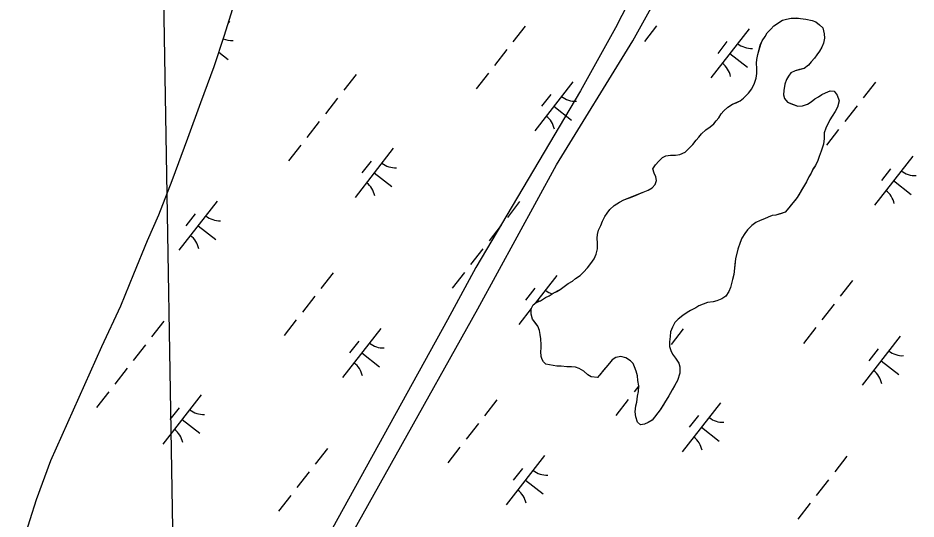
# Model space of a CAD drawing. Extents: x 3888273 to 3909528, y 158682 to 181032.
# Drawn here: x 3893831 to 3894552, y 164136 to 164538 of the extents above; entities that cross this region are included whole.
import ezdxf

# ---------------------------------------------------------------- set-up
doc = ezdxf.new("R2010")
doc.units = 0
for name, color, linetype in [('V-GRID-MAJR', 7, 'Continuous'), ('V-RIVR-JETY', 7, 'Continuous'), ('V-TOPO-SHOR', 7, 'Continuous'), ('V-WETL-SWMP', 7, 'Continuous')]:
    doc.layers.add(name, color=color, linetype=linetype)

msp = doc.modelspace()

# ---------------------------------------------------------------- linework, layer by layer
at = {"layer": 'V-GRID-MAJR'}
msp.add_spline([(3893981.13, 162598.21), (3893979.03, 162723.86), (3893877.65, 168784.1), (3893869.57, 169267.48)], degree=3, dxfattribs=at)
at = {"layer": 'V-RIVR-JETY'}
for points in [[(3894419.09, 164742.39), (3894310.58, 164530.61), (3894282.57, 164479.86), (3894198.56, 164338.09), (3894175.81, 164296.08), (3893892.27, 163781.51)], [(3893902.77, 163769.26), (3894069.04, 164070.3), (3894200.31, 164304.83), (3894263.32, 164420.35), (3894324.58, 164520.11), (3894352.58, 164570.87), (3894398.09, 164653.13), (3894431.34, 164731.89), (3894419.09, 164742.39)]]:
    msp.add_lwpolyline(points, dxfattribs=at)
at = {"layer": 'V-TOPO-SHOR'}
for points in [[(3894435.16, 164529.28), (3894437.68, 164532.01), (3894440.94, 164534.23), (3894444.7, 164536.7), (3894447.7, 164537.43), (3894451.45, 164538.16), (3894455.94, 164538.38), (3894459.18, 164538.1), (3894463.42, 164537.57), (3894468.41, 164536.29), (3894471.39, 164535.27), (3894474.37, 164532.76), (3894476.85, 164530.49), (3894478.07, 164525.74), (3894478.29, 164522.25), (3894477.52, 164518.26), (3894476.25, 164515.02), (3894474.23, 164511.79), (3894472.21, 164508.81), (3894470.2, 164506.08), (3894467.68, 164503.1), (3894465.42, 164500.62), (3894461.9, 164497.9), (3894458.15, 164496.93), (3894454.65, 164495.95), (3894451.4, 164494.48), (3894449.38, 164491.75), (3894447.87, 164489.01), (3894446.59, 164485.27), (3894445.56, 164480.29), (3894445.29, 164476.8), (3894446.27, 164473.8), (3894448.49, 164470.79), (3894452.47, 164469.26), (3894456.95, 164467.48), (3894460.7, 164467.96), (3894464.7, 164469.18), (3894467.71, 164471.15), (3894470.47, 164473.38), (3894473.48, 164475.11), (3894476.24, 164476.84), (3894478.99, 164478.32), (3894482.75, 164479.79), (3894485.99, 164479.52), (3894488.46, 164476.51), (3894490.18, 164471.75), (3894488.65, 164466.77), (3894486.88, 164463.29), (3894484.36, 164459.56), (3894482.59, 164456.58), (3894481.07, 164453.34), (3894479.3, 164449.86), (3894478.02, 164446.12), (3894477.99, 164441.63), (3894477.46, 164437.14), (3894475.68, 164431.42), (3894473.9, 164427.18), (3894472.88, 164423.95), (3894471.11, 164419.97), (3894469.35, 164417.48), (3894467.57, 164413.75), (3894465.8, 164410.77), (3894463.78, 164406.79), (3894462.27, 164404.05), (3894460.24, 164400.57), (3894458.48, 164397.84), (3894456.46, 164394.36), (3894454.44, 164391.88), (3894451.68, 164388.4), (3894449.66, 164385.92), (3894446.64, 164382.44), (3894442.89, 164381.22), (3894439.39, 164380), (3894436.39, 164379.77), (3894433.14, 164378.54), (3894430.13, 164377.07), (3894426.63, 164375.84), (3894423.13, 164374.12), (3894420.11, 164371.64), (3894416.6, 164368.17), (3894414.33, 164365.44), (3894412.06, 164361.71), (3894410.54, 164358.23), (3894408.75, 164352.75)], [(3894254.63, 164260.45), (3894252.89, 164262.21), (3894251.91, 164264.21), (3894250.93, 164266.72), (3894250.93, 164267.22), (3894250.7, 164270.22), (3894250.97, 164273.46), (3894250.98, 164274.71), (3894251, 164277.2), (3894250.76, 164279.45), (3894250.77, 164280.7), (3894250.3, 164284.19), (3894249.57, 164287.44), (3894248.35, 164290.95), (3894246.12, 164293.96), (3894244.14, 164296.46), (3894242.92, 164300.47), (3894242.95, 164304.96), (3894244.47, 164308.19), (3894246.98, 164309.93), (3894250.48, 164311.4), (3894254.49, 164313.87), (3894257.5, 164315.34), (3894260.76, 164317.32), (3894263.51, 164318.8), (3894266.27, 164320.27), (3894269.53, 164322.75), (3894272.54, 164325.22), (3894276.05, 164327.2), (3894278.56, 164329.18), (3894282.32, 164331.65), (3894285.08, 164334.37), (3894288.1, 164337.85), (3894290.87, 164341.32), (3894293.64, 164345.05), (3894295.16, 164348.78), (3894296.19, 164353.02), (3894296.22, 164357.51), (3894296, 164361.51), (3894296.27, 164364.5), (3894297.04, 164367.99), (3894298.81, 164371.72), (3894300.09, 164375.21), (3894302.11, 164378.94), (3894303.87, 164381.67), (3894306.14, 164384.65), (3894309.66, 164387.87), (3894313.92, 164390.58), (3894317.42, 164392.31), (3894321.93, 164394.03), (3894326.68, 164395.99), (3894329.69, 164397.22), (3894332.94, 164398.44), (3894336.94, 164400.16), (3894339.95, 164401.89), (3894342.46, 164404.62), (3894343.48, 164407.86), (3894343.01, 164410.85), (3894341.53, 164413.86), (3894340.56, 164417.36), (3894342.82, 164420.59), (3894345.34, 164423.32), (3894348.35, 164426.29), (3894351.11, 164427.77), (3894354.86, 164428.24), (3894358.85, 164428.22), (3894362.35, 164428.69), (3894366.6, 164430.66), (3894369.62, 164433.88), (3894372.63, 164436.86), (3894375.4, 164440.33), (3894377.42, 164442.57), (3894379.68, 164445.3), (3894383.2, 164448.52), (3894386.71, 164450.99), (3894389.47, 164453.47), (3894391.48, 164455.7), (3894393.5, 164458.18), (3894395.51, 164461.41), (3894397.53, 164463.89), (3894400.79, 164466.87), (3894404.55, 164469.09), (3894407.31, 164470.32), (3894410.56, 164471.79), (3894413.32, 164474.02), (3894417.34, 164477.99), (3894420.11, 164481.46), (3894422.14, 164485.94), (3894423.41, 164490.18), (3894423.94, 164493.92), (3894423.97, 164497.91), (3894423.75, 164502.15), (3894424.02, 164505.15), (3894424.79, 164509.13), (3894425.81, 164512.87), (3894427.1, 164517.35), (3894428.36, 164520.09), (3894430.63, 164523.57), (3894432.4, 164526.55), (3894435.16, 164529.28)], [(3894408.75, 164352.75), (3894407.73, 164348.27), (3894406.95, 164345.03), (3894406.42, 164340.54), (3894406.15, 164337.54), (3894405.62, 164332.56), (3894404.59, 164328.32), (3894403.58, 164325.33), (3894402.8, 164322.09), (3894401.53, 164318.86), (3894399.26, 164315.13), (3894396, 164312.9), (3894392, 164311.18), (3894389, 164310.46), (3894384.5, 164309.99), (3894381, 164308.51), (3894377.49, 164307.29), (3894374.99, 164305.56), (3894370.73, 164303.59), (3894368.22, 164301.86), (3894364.71, 164299.64), (3894360.95, 164296.67), (3894358.19, 164293.94), (3894356.41, 164290.21), (3894354.89, 164286.48), (3894354.37, 164282.74), (3894354.08, 164278.25), (3894354.06, 164274.5), (3894355.04, 164271.5), (3894356.27, 164268.5), (3894358.74, 164265.24), (3894361.46, 164261.22), (3894362.19, 164258.22), (3894362.15, 164253.23), (3894360.37, 164247.26), (3894357.84, 164243.03), (3894356.07, 164239.8), (3894353.29, 164235.07), (3894350.77, 164230.85), (3894348.75, 164227.62), (3894346.48, 164223.89), (3894344.71, 164221.41), (3894341.95, 164217.93), (3894339.93, 164215.45), (3894336.92, 164213.47), (3894333.92, 164212.24), (3894330.67, 164211.77), (3894328.19, 164213.78), (3894326.97, 164218.03), (3894326.5, 164222.03), (3894327.03, 164227.02), (3894327.8, 164230.01), (3894328.33, 164234.74), (3894329.11, 164238.48), (3894329.39, 164242.97), (3894328.67, 164247.22), (3894328.19, 164250.97), (3894327.22, 164254.72), (3894326, 164258.22), (3894324.77, 164260.98), (3894322.79, 164263.23), (3894319.06, 164265.51), (3894314.82, 164266.53), (3894310.82, 164265.81), (3894308.06, 164263.83), (3894305.8, 164261.35), (3894302.78, 164257.88), (3894300.77, 164255.4), (3894298.25, 164252.17), (3894296.24, 164249.69), (3894291, 164250.22), (3894288.52, 164251.99), (3894285.29, 164254.76), (3894281.56, 164257.03), (3894278.57, 164258.04), (3894275.33, 164258.32), (3894271.59, 164258.34), (3894267.1, 164258.87), (3894263.6, 164258.89), (3894254.63, 164260.45)]]:
    msp.add_lwpolyline(points, dxfattribs=at)
at = {"layer": 'V-WETL-SWMP'}
for p, q in [((3894005.79, 164553.67), (3893996.6, 164524.28)), ((3894001.1, 164535.9), (3893999.65, 164534.04)), ((3894238.17, 164531.91), (3894228.34, 164519.28)), ((3894343.63, 164532.15), (3894333.8, 164519.52)), ((3894435.16, 164529.28), (3894437.68, 164532.01)), ((3894437.68, 164532.01), (3894444.7, 164536.7)), ((3894444.7, 164536.7), (3894447.7, 164537.43)), ((3894447.7, 164537.43), (3894451.45, 164538.15)), ((3894451.45, 164538.15), (3894455.94, 164538.37)), ((3894455.94, 164538.37), (3894459.18, 164538.1)), ((3894459.18, 164538.1), (3894463.42, 164537.57)), ((3894463.42, 164537.57), (3894468.41, 164536.29)), ((3894468.41, 164536.29), (3894471.39, 164535.27)), ((3894471.39, 164535.27), (3894474.37, 164532.76)), ((3894474.37, 164532.76), (3894476.85, 164530.49)), ((3894417.77, 164529.68), (3894387.07, 164490.22)), ((3894430.63, 164523.57), (3894432.4, 164526.55)), ((3894432.4, 164526.55), (3894435.16, 164529.28)), ((3894476.85, 164530.49), (3894478.07, 164525.74)), ((3894478.07, 164525.74), (3894478.29, 164522.25)), ((3893996.6, 164524.28), (3893988.45, 164499.12)), ((3894400.01, 164519.42), (3894392.65, 164509.95)), ((3894424.79, 164509.13), (3894427.09, 164517.36)), ((3894427.09, 164517.36), (3894428.36, 164520.09)), ((3894428.36, 164520.09), (3894430.63, 164523.57)), ((3894477.52, 164518.26), (3894476.25, 164515.02)), ((3894478.29, 164522.25), (3894477.52, 164518.26)), ((3893992.32, 164511.06), (3893999.96, 164505.12)), ((3894223.43, 164512.97), (3894213.6, 164500.34)), ((3894474.23, 164511.79), (3894472.21, 164508.81)), ((3894476.25, 164515.02), (3894474.23, 164511.79)), ((3894402.42, 164509.95), (3894416.63, 164498.89)), ((3894423.75, 164502.15), (3894424.02, 164505.15)), ((3894424.02, 164505.15), (3894424.79, 164509.13)), ((3894467.68, 164503.1), (3894465.42, 164500.62)), ((3894470.2, 164506.08), (3894467.68, 164503.1)), ((3894472.21, 164508.81), (3894470.2, 164506.08)), ((3893988.45, 164499.12), (3893977.77, 164470.24)), ((3894423.97, 164497.91), (3894423.75, 164502.15)), ((3894423.94, 164493.92), (3894423.97, 164497.91)), ((3894454.65, 164495.95), (3894451.4, 164494.48)), ((3894461.9, 164497.9), (3894454.65, 164495.95)), ((3894465.42, 164500.62), (3894461.9, 164497.9)), ((3894102.46, 164493.06), (3894092.63, 164480.43)), ((3894208.69, 164494.03), (3894198.86, 164481.4)), ((3894422.14, 164485.94), (3894423.42, 164490.18)), ((3894423.42, 164490.18), (3894423.94, 164493.92)), ((3894447.87, 164489.01), (3894446.59, 164485.27)), ((3894449.38, 164491.74), (3894447.87, 164489.01)), ((3894451.4, 164494.48), (3894449.38, 164491.74)), ((3894276.53, 164487.23), (3894245.83, 164447.77)), ((3894417.34, 164477.99), (3894420.11, 164481.46)), ((3894420.11, 164481.46), (3894422.14, 164485.94)), ((3894446.59, 164485.27), (3894445.56, 164480.29)), ((3894519.12, 164486.83), (3894509.3, 164474.2)), ((3894087.72, 164474.12), (3894077.89, 164461.49)), ((3894258.77, 164476.97), (3894251.4, 164467.5)), ((3894413.32, 164474.02), (3894417.34, 164477.99)), ((3894445.56, 164480.29), (3894445.29, 164476.8)), ((3894445.29, 164476.8), (3894446.27, 164473.8)), ((3894470.47, 164473.38), (3894473.48, 164475.11)), ((3894473.48, 164475.11), (3894476.24, 164476.84)), ((3894476.24, 164476.84), (3894478.99, 164478.32)), ((3894478.99, 164478.32), (3894482.75, 164479.79)), ((3894482.75, 164479.79), (3894485.99, 164479.52)), ((3894485.99, 164479.52), (3894488.46, 164476.5)), ((3894488.46, 164476.5), (3894490.18, 164471.75)), ((3893977.77, 164470.24), (3893967.34, 164441.61)), ((3894261.18, 164467.5), (3894275.39, 164456.44)), ((3894400.79, 164466.87), (3894404.55, 164469.09)), ((3894404.55, 164469.09), (3894410.56, 164471.79)), ((3894410.56, 164471.79), (3894413.32, 164474.02)), ((3894446.27, 164473.8), (3894448.49, 164470.79)), ((3894448.49, 164470.79), (3894456.96, 164467.48)), ((3894456.96, 164467.48), (3894460.7, 164467.96)), ((3894460.7, 164467.96), (3894464.7, 164469.18)), ((3894464.7, 164469.18), (3894467.71, 164471.15)), ((3894467.71, 164471.15), (3894470.47, 164473.38)), ((3894490.18, 164471.75), (3894488.65, 164466.77)), ((3894504.39, 164467.89), (3894494.56, 164455.26)), ((3894393.5, 164458.18), (3894395.52, 164461.41)), ((3894395.52, 164461.41), (3894397.53, 164463.89)), ((3894397.53, 164463.89), (3894400.79, 164466.87)), ((3894486.88, 164463.29), (3894484.36, 164459.56)), ((3894488.65, 164466.77), (3894486.88, 164463.29)), ((3894072.98, 164455.17), (3894063.15, 164442.55)), ((3894386.71, 164450.99), (3894389.47, 164453.47)), ((3894389.47, 164453.47), (3894391.48, 164455.7)), ((3894391.48, 164455.7), (3894393.5, 164458.18)), ((3894482.59, 164456.58), (3894479.3, 164449.86)), ((3894484.36, 164459.56), (3894482.59, 164456.58)), ((3894377.42, 164442.57), (3894379.68, 164445.3)), ((3894379.68, 164445.3), (3894383.2, 164448.52)), ((3894383.2, 164448.52), (3894386.71, 164450.99)), ((3894478.02, 164446.12), (3894477.99, 164441.63)), ((3894479.3, 164449.86), (3894478.02, 164446.12)), ((3894489.65, 164448.95), (3894479.82, 164436.32)), ((3893967.34, 164441.61), (3893954.63, 164407.51)), ((3894372.64, 164436.86), (3894375.4, 164440.33)), ((3894375.4, 164440.33), (3894377.42, 164442.57)), ((3894477.99, 164441.63), (3894477.46, 164437.14)), ((3894058.24, 164436.23), (3894048.42, 164423.6)), ((3894132.39, 164433.76), (3894101.68, 164394.3)), ((3894366.6, 164430.66), (3894369.62, 164433.88)), ((3894369.62, 164433.88), (3894372.64, 164436.86)), ((3894475.68, 164431.42), (3894473.9, 164427.18)), ((3894477.46, 164437.14), (3894475.68, 164431.42)), ((3894345.34, 164423.32), (3894348.35, 164426.29)), ((3894348.35, 164426.29), (3894351.11, 164427.77)), ((3894351.11, 164427.77), (3894354.86, 164428.24)), ((3894354.86, 164428.24), (3894358.85, 164428.22)), ((3894358.85, 164428.22), (3894362.35, 164428.69)), ((3894362.35, 164428.69), (3894366.6, 164430.66)), ((3894472.88, 164423.95), (3894471.11, 164419.97)), ((3894473.9, 164427.18), (3894472.88, 164423.95)), ((3894549.05, 164427.53), (3894518.35, 164388.07)), ((3894114.63, 164423.5), (3894107.26, 164414.03)), ((3894340.56, 164417.36), (3894342.82, 164420.59)), ((3894341.53, 164413.86), (3894340.56, 164417.36)), ((3894342.82, 164420.59), (3894345.34, 164423.32)), ((3894469.34, 164417.48), (3894467.57, 164413.75)), ((3894471.11, 164419.97), (3894469.34, 164417.48)), ((3894531.3, 164417.28), (3894523.93, 164407.8)), ((3894117.03, 164414.03), (3894131.24, 164402.97)), ((3894343.01, 164410.85), (3894341.53, 164413.86)), ((3894343.49, 164407.86), (3894343.01, 164410.85)), ((3894465.8, 164410.77), (3894463.78, 164406.79)), ((3894467.57, 164413.75), (3894465.8, 164410.77)), ((3893954.63, 164407.51), (3893943.96, 164380.12)), ((3894339.95, 164401.89), (3894342.47, 164404.62)), ((3894342.47, 164404.62), (3894343.49, 164407.86)), ((3894462.26, 164404.05), (3894456.46, 164394.36)), ((3894463.78, 164406.79), (3894462.26, 164404.05)), ((3894533.7, 164407.8), (3894547.91, 164396.75)), ((3894317.42, 164392.31), (3894332.94, 164398.44)), ((3894332.94, 164398.44), (3894336.94, 164400.16)), ((3894336.94, 164400.16), (3894339.95, 164401.89)), ((3893991.14, 164391.31), (3893960.44, 164351.85)), ((3894233.74, 164390.91), (3894223.91, 164378.28)), ((3894306.14, 164384.65), (3894309.66, 164387.87)), ((3894309.66, 164387.87), (3894313.92, 164390.58)), ((3894313.92, 164390.58), (3894317.42, 164392.31)), ((3894456.46, 164394.36), (3894449.66, 164385.92)), ((3893973.39, 164381.05), (3893966.02, 164371.58)), ((3894302.11, 164378.93), (3894303.87, 164381.67)), ((3894303.87, 164381.67), (3894306.14, 164384.65)), ((3894446.64, 164382.44), (3894439.39, 164380)), ((3894449.66, 164385.92), (3894446.64, 164382.44)), ((3893943.96, 164380.12), (3893934.83, 164359.47)), ((3894298.81, 164371.72), (3894300.08, 164375.21)), ((3894300.08, 164375.21), (3894302.11, 164378.93)), ((3894423.12, 164374.12), (3894420.11, 164371.64)), ((3894426.63, 164375.84), (3894423.12, 164374.12)), ((3894430.13, 164377.07), (3894426.63, 164375.84)), ((3894433.14, 164378.54), (3894430.13, 164377.07)), ((3894436.39, 164379.77), (3894433.14, 164378.54)), ((3894439.39, 164380), (3894436.39, 164379.77)), ((3893975.79, 164371.58), (3893990, 164360.53)), ((3894219, 164371.97), (3894209.17, 164359.34)), ((3894296.27, 164364.5), (3894297.04, 164367.99)), ((3894297.04, 164367.99), (3894298.81, 164371.72)), ((3894416.6, 164368.17), (3894414.33, 164365.44)), ((3894420.11, 164371.64), (3894416.6, 164368.17)), ((3893934.83, 164359.47), (3893923.92, 164332.59)), ((3894296, 164361.51), (3894296.27, 164364.5)), ((3894296.22, 164357.51), (3894296, 164361.51)), ((3894412.06, 164361.71), (3894410.54, 164358.23)), ((3894414.33, 164365.44), (3894412.06, 164361.71)), ((3894204.26, 164353.03), (3894194.44, 164340.4)), ((3894295.16, 164348.78), (3894296.19, 164353.02)), ((3894296.19, 164353.02), (3894296.22, 164357.51)), ((3894408.75, 164352.75), (3894406.95, 164345.03)), ((3894410.54, 164358.23), (3894408.75, 164352.75)), ((3894290.87, 164341.32), (3894293.64, 164345.05)), ((3894293.64, 164345.05), (3894295.16, 164348.78)), ((3894406.95, 164345.03), (3894405.62, 164332.56)), ((3894285.08, 164334.37), (3894288.1, 164337.85)), ((3894288.1, 164337.85), (3894290.87, 164341.32)), ((3893923.92, 164332.59), (3893913.51, 164306.95)), ((3894084.06, 164333.85), (3894074.23, 164321.22)), ((3894189.52, 164334.09), (3894179.7, 164321.46)), ((3894263.67, 164331.61), (3894246.57, 164309.64)), ((3894278.56, 164329.18), (3894282.32, 164331.65)), ((3894282.32, 164331.65), (3894285.08, 164334.37)), ((3894405.62, 164332.56), (3894404.59, 164328.32)), ((3894269.53, 164322.75), (3894272.54, 164325.22)), ((3894272.54, 164325.22), (3894276.05, 164327.2)), ((3894276.05, 164327.2), (3894278.56, 164329.18)), ((3894403.58, 164325.33), (3894402.8, 164322.09)), ((3894404.59, 164328.32), (3894403.58, 164325.33)), ((3894500.73, 164327.62), (3894490.9, 164314.99)), ((3894245.91, 164321.36), (3894238.54, 164311.89)), ((3894257.5, 164315.34), (3894260.76, 164317.32)), ((3894260.76, 164317.32), (3894266.27, 164320.28)), ((3894266.27, 164320.28), (3894269.53, 164322.75)), ((3894401.53, 164318.86), (3894399.26, 164315.13)), ((3894402.8, 164322.09), (3894401.53, 164318.86)), ((3894069.32, 164314.9), (3894059.5, 164302.28)), ((3894244.47, 164308.19), (3894246.98, 164309.92)), ((3894246.98, 164309.92), (3894250.48, 164311.4)), ((3894248.31, 164311.88), (3894249.48, 164310.98)), ((3894250.48, 164311.4), (3894254.49, 164313.87)), ((3894254.49, 164313.87), (3894257.5, 164315.34)), ((3894381, 164308.51), (3894377.5, 164307.29)), ((3894384.5, 164309.99), (3894381, 164308.51)), ((3894389, 164310.46), (3894384.5, 164309.99)), ((3894392, 164311.18), (3894389, 164310.46)), ((3894396, 164312.9), (3894392, 164311.18)), ((3894399.26, 164315.13), (3894396, 164312.9)), ((3894485.99, 164308.68), (3894476.16, 164296.05)), ((3893913.51, 164306.95), (3893898.31, 164274.36)), ((3894242.99, 164305.04), (3894232.96, 164292.15)), ((3894242.92, 164300.47), (3894242.95, 164304.96)), ((3894242.95, 164304.96), (3894244.47, 164308.19)), ((3894368.22, 164301.86), (3894364.71, 164299.64)), ((3894370.73, 164303.59), (3894368.22, 164301.86)), ((3894374.99, 164305.56), (3894370.73, 164303.59)), ((3894377.5, 164307.29), (3894374.99, 164305.56)), ((3893948.35, 164294.99), (3893938.52, 164282.37)), ((3894054.58, 164295.96), (3894044.76, 164283.33)), ((3894244.14, 164296.47), (3894242.92, 164300.47)), ((3894248.35, 164290.95), (3894244.14, 164296.47)), ((3894360.95, 164296.67), (3894358.19, 164293.94)), ((3894364.71, 164299.64), (3894360.95, 164296.67)), ((3894122.42, 164289.17), (3894091.72, 164249.7)), ((3894249.57, 164287.44), (3894248.35, 164290.95)), ((3894250.3, 164284.19), (3894249.57, 164287.44)), ((3894356.41, 164290.21), (3894354.89, 164286.48)), ((3894365.02, 164288.77), (3894355.19, 164276.14)), ((3894358.19, 164293.94), (3894356.41, 164290.21)), ((3894471.25, 164289.74), (3894461.43, 164277.11)), ((3894250.77, 164280.7), (3894250.3, 164284.19)), ((3894250.76, 164279.45), (3894250.77, 164280.7)), ((3894354.37, 164282.74), (3894354.08, 164278.25)), ((3894354.89, 164286.48), (3894354.37, 164282.74)), ((3894539.09, 164282.94), (3894508.39, 164243.48)), ((3893898.31, 164274.36), (3893857.26, 164182.79)), ((3893933.61, 164276.05), (3893923.79, 164263.42)), ((3894104.67, 164278.91), (3894097.3, 164269.44)), ((3894250.7, 164270.21), (3894250.97, 164273.46)), ((3894251, 164277.2), (3894250.76, 164279.45)), ((3894250.97, 164273.46), (3894251, 164277.2)), ((3894354.08, 164278.25), (3894354.06, 164274.5)), ((3894354.06, 164274.5), (3894355.04, 164271.5)), ((3894521.34, 164272.68), (3894513.97, 164263.21)), ((3894107.07, 164269.43), (3894121.28, 164258.38)), ((3894250.93, 164266.72), (3894250.7, 164270.21)), ((3894251.91, 164264.22), (3894250.93, 164266.72)), ((3894310.82, 164265.81), (3894308.06, 164263.83)), ((3894314.82, 164266.53), (3894310.82, 164265.81)), ((3894319.06, 164265.51), (3894314.82, 164266.53)), ((3894322.79, 164263.24), (3894319.06, 164265.51)), ((3894355.04, 164271.5), (3894356.27, 164268.5)), ((3894356.27, 164268.5), (3894358.74, 164265.24)), ((3894358.74, 164265.24), (3894361.46, 164261.22)), ((3894252.89, 164262.21), (3894251.91, 164264.22)), ((3894254.63, 164260.45), (3894252.89, 164262.21)), ((3894263.6, 164258.89), (3894254.63, 164260.45)), ((3894267.1, 164258.87), (3894263.6, 164258.89)), ((3894271.59, 164258.34), (3894267.1, 164258.87)), ((3894275.33, 164258.32), (3894271.59, 164258.34)), ((3894278.57, 164258.04), (3894275.33, 164258.32)), ((3894281.56, 164257.03), (3894278.57, 164258.04)), ((3894305.8, 164261.35), (3894302.78, 164257.88)), ((3894308.06, 164263.83), (3894305.8, 164261.35)), ((3894324.77, 164260.98), (3894322.79, 164263.24)), ((3894326, 164258.22), (3894324.77, 164260.98)), ((3894327.22, 164254.72), (3894326, 164258.22)), ((3894361.46, 164261.22), (3894362.19, 164258.22)), ((3894362.19, 164258.22), (3894362.15, 164253.23)), ((3894523.74, 164263.21), (3894537.95, 164252.16)), ((3893918.87, 164257.11), (3893909.05, 164244.48)), ((3894285.29, 164254.76), (3894281.56, 164257.03)), ((3894288.52, 164251.99), (3894285.29, 164254.76)), ((3894291, 164250.22), (3894288.52, 164251.99)), ((3894302.78, 164257.88), (3894296.24, 164249.69)), ((3894328.19, 164250.97), (3894327.22, 164254.72)), ((3894328.67, 164247.22), (3894328.19, 164250.97)), ((3894362.15, 164253.23), (3894360.36, 164247.26)), ((3894296.24, 164249.69), (3894291, 164250.22)), ((3894329.39, 164242.97), (3894328.67, 164247.22)), ((3894360.36, 164247.26), (3894353.29, 164235.07)), ((3893904.14, 164238.17), (3893894.31, 164225.54)), ((3894329.39, 164242.97), (3894325.72, 164238.26)), ((3894328.33, 164234.74), (3894329.11, 164238.48)), ((3894329.11, 164238.48), (3894329.39, 164242.97)), ((3893978.28, 164235.7), (3893947.57, 164196.23)), ((3894215.34, 164231.7), (3894205.52, 164219.07)), ((3894320.8, 164231.94), (3894310.98, 164219.31)), ((3894327.03, 164227.02), (3894327.8, 164230.01)), ((3894327.8, 164230.01), (3894328.33, 164234.74)), ((3894353.29, 164235.07), (3894346.48, 164223.89)), ((3894394.95, 164229.47), (3894364.24, 164190.01)), ((3893960.52, 164225.44), (3893953.15, 164215.97)), ((3894326.5, 164222.03), (3894327.03, 164227.02)), ((3894326.97, 164218.03), (3894326.5, 164222.03)), ((3894346.48, 164223.89), (3894344.71, 164221.4)), ((3893962.93, 164215.96), (3893977.13, 164204.91)), ((3894328.19, 164213.78), (3894326.97, 164218.03)), ((3894339.93, 164215.45), (3894336.92, 164213.47)), ((3894344.71, 164221.4), (3894339.93, 164215.45)), ((3894377.19, 164219.21), (3894369.82, 164209.74)), ((3894200.6, 164212.76), (3894190.78, 164200.13)), ((3894330.67, 164211.77), (3894328.19, 164213.78)), ((3894333.92, 164212.24), (3894330.67, 164211.77)), ((3894336.92, 164213.47), (3894333.92, 164212.24)), ((3894379.59, 164209.74), (3894393.8, 164198.69)), ((3894185.86, 164193.82), (3894176.04, 164181.19)), ((3894079.63, 164192.85), (3894069.81, 164180.22)), ((3894253.71, 164187.02), (3894223, 164147.56)), ((3894496.3, 164186.62), (3894486.47, 164174)), ((3893857.26, 164182.79), (3893845.81, 164151.42)), ((3894064.89, 164173.91), (3894055.07, 164161.28)), ((3894235.95, 164176.76), (3894228.58, 164167.29)), ((3894238.35, 164167.29), (3894252.56, 164156.24)), ((3894481.56, 164167.68), (3894471.73, 164155.05)), ((3893845.81, 164151.42), (3893831.28, 164105.85)), ((3894050.15, 164154.97), (3894040.33, 164142.34)), ((3894466.82, 164148.74), (3894457, 164136.11))]:
    msp.add_line(p, q, dxfattribs=at)
for centre, start, end in [((3894002.9, 164537.83), 246.12933, 272.88664), ((3894419.57, 164531.6), 231.34298, 272.88664), ((3894385.65, 164488), 11.34298, 52.88663), ((3894278.33, 164489.15), 231.34298, 272.88664), ((3894244.4, 164445.55), 11.34298, 52.88663), ((3894134.18, 164435.68), 231.34298, 272.88664), ((3894550.85, 164429.46), 231.34298, 272.88664), ((3894100.26, 164392.08), 11.34298, 52.88663), ((3894516.93, 164385.86), 11.34298, 52.88663), ((3893992.94, 164393.23), 231.34298, 272.88664), ((3893959.02, 164349.63), 11.34298, 52.88663), ((3894265.46, 164333.54), 231.34298, 251.65788), ((3894231.54, 164289.94), 49.68999, 52.88663), ((3894124.22, 164291.09), 231.34298, 272.88664), ((3894540.89, 164284.86), 231.34298, 272.88664), ((3894090.3, 164247.49), 11.34298, 52.88663), ((3894506.97, 164241.26), 11.34298, 52.88663), ((3893980.08, 164237.62), 231.34298, 272.88664), ((3894396.74, 164231.39), 231.34298, 272.88664), ((3893946.15, 164194.02), 11.34298, 52.88663), ((3894362.82, 164187.79), 11.34298, 52.88663), ((3894255.5, 164188.94), 231.34298, 272.88664), ((3894221.58, 164145.34), 11.34298, 52.88663)]:
    msp.add_arc(centre, 17.62, start, end, dxfattribs=at)

doc.saveas('drawing.dxf')
